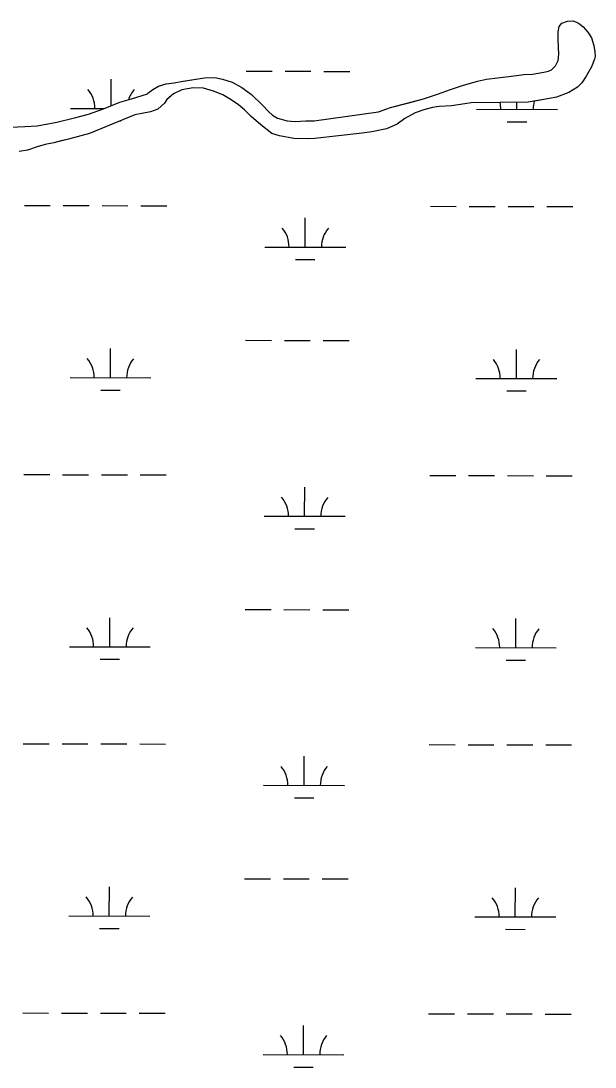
# Model space of a CAD drawing. Extents: x 3219052 to 3256913, y 800770 to 826146.
# Drawn here: x 3229892 to 3230602, y 819678 to 820971 of the extents above; entities that cross this region are included whole.
import ezdxf

# ---------------------------------------------------------------- set-up
doc = ezdxf.new("R2010")
doc.units = 0
for name, color, linetype in [('V-SITE-VEGE', 7, 'Continuous'), ('V-TOPO-SHOR', 7, 'Continuous'), ('V-WETL-SWMP', 7, 'Continuous')]:
    doc.layers.add(name, color=color, linetype=linetype)

msp = doc.modelspace()

# ---------------------------------------------------------------- linework, layer by layer
at = {"layer": 'V-SITE-VEGE'}
for p, q in [((3230556.3, 820957.4), (3230557.3, 820963.8)), ((3230557.3, 820963.8), (3230560.7, 820968.2)), ((3230560.7, 820968.2), (3230567.5, 820970.6)), ((3230567.5, 820970.6), (3230574.2, 820970.9)), ((3230574.2, 820970.9), (3230578.6, 820969.4)), ((3230578.6, 820969.4), (3230582.4, 820967.1)), ((3230582.4, 820967.1), (3230587, 820963.5)), ((3230587, 820963.5), (3230592.7, 820956.9)), ((3230556.1, 820948), (3230556.3, 820957.4)), ((3230557.1, 820929.9), (3230556.1, 820948)), ((3230592.7, 820956.9), (3230597.5, 820949.9)), ((3230597.5, 820949.9), (3230600.4, 820940.7)), ((3230600.4, 820940.7), (3230601.6, 820932.8)), ((3230601.6, 820932.8), (3230601.7, 820926.8)), ((3230552.8, 820915.4), (3230556.3, 820922.1)), ((3230556.3, 820922.1), (3230557.1, 820929.9)), ((3230601.2, 820923.7), (3230597.3, 820914.1)), ((3230601.7, 820926.8), (3230601.2, 820923.7)), ((3230524.5, 820905.2), (3230538.4, 820907.4)), ((3230538.4, 820907.4), (3230544.2, 820908.7)), ((3230544.2, 820908.7), (3230548, 820910.6)), ((3230548, 820910.6), (3230552.8, 820915.4)), ((3230597.3, 820914.1), (3230590.8, 820902.4)), ((3230071.4, 820893.1), (3230081.2, 820894.4)), ((3230081.2, 820894.4), (3230090, 820896.1)), ((3230090, 820896.1), (3230118.7, 820900.4)), ((3230118.7, 820900.4), (3230131.8, 820900.9)), ((3230131.8, 820900.9), (3230141, 820898.9)), ((3230141, 820898.9), (3230153, 820895.1)), ((3230153, 820895.1), (3230165.1, 820888.6)), ((3230437.7, 820891), (3230456.2, 820896.3)), ((3230456.2, 820896.3), (3230467.6, 820898.7)), ((3230467.6, 820898.7), (3230481.3, 820900.7)), ((3230481.3, 820900.7), (3230498.3, 820902.6)), ((3230498.3, 820902.6), (3230513.5, 820904.6)), ((3230513.5, 820904.6), (3230524.5, 820905.2)), ((3230585.5, 820894.2), (3230580, 820889.2)), ((3230590.8, 820902.4), (3230585.5, 820894.2)), ((3230028.8, 820874.7), (3230048.4, 820880.8)), ((3230048.4, 820880.8), (3230048.8, 820881.4)), ((3230048.8, 820881.4), (3230054.9, 820886.2)), ((3230054.9, 820886.2), (3230062.2, 820890.1)), ((3230062.2, 820890.1), (3230071.4, 820893.1)), ((3230080.5, 820880.8), (3230072.3, 820873.6)), ((3230090.9, 820885.5), (3230080.5, 820880.8)), ((3230104.8, 820888), (3230090.9, 820885.5)), ((3230117.7, 820887.7), (3230104.8, 820888)), ((3230130, 820884.1), (3230117.7, 820887.7)), ((3230141.5, 820879.4), (3230130, 820884.1)), ((3230165.1, 820888.6), (3230176.8, 820880.1)), ((3230389.8, 820874.7), (3230406.9, 820880.4)), ((3230406.9, 820880.4), (3230422.9, 820886.2)), ((3230422.9, 820886.2), (3230437.7, 820891)), ((3230569.2, 820882.3), (3230553.9, 820876.5)), ((3230580, 820889.2), (3230569.2, 820882.3)), ((3229994.2, 820862.4), (3230014, 820870.3)), ((3230014, 820870.3), (3230028.8, 820874.7)), ((3230069.4, 820869.4), (3230061, 820861.8)), ((3230072.3, 820873.6), (3230069.4, 820869.4)), ((3230151.9, 820873.4), (3230141.5, 820879.4)), ((3230161.1, 820867.2), (3230151.9, 820873.4)), ((3230176.8, 820880.1), (3230190.4, 820866.9)), ((3230349, 820863.7), (3230389.8, 820874.7)), ((3230440.9, 820868.2), (3230424.1, 820865.8)), ((3230448.7, 820869.6), (3230440.9, 820868.2)), ((3230518.9, 820870.5), (3230448.7, 820869.6)), ((3230545.3, 820874.9), (3230518.9, 820870.5)), ((3230553.9, 820876.5), (3230545.3, 820874.9)), ((3229960, 820851.6), (3229975.5, 820855.8)), ((3229975.5, 820855.8), (3229994.2, 820862.4)), ((3230032.9, 820854.7), (3229976.6, 820831.6)), ((3230041.2, 820856.6), (3230032.9, 820854.7)), ((3230052.2, 820858.6), (3230041.2, 820856.6)), ((3230061, 820861.8), (3230052.2, 820858.6)), ((3230168.2, 820860.8), (3230161.1, 820867.2)), ((3230176.7, 820852.9), (3230168.2, 820860.8)), ((3230190.4, 820866.9), (3230197.9, 820858.9)), ((3230197.9, 820858.9), (3230202.9, 820854.2)), ((3230254.4, 820847.4), (3230333.9, 820858.4)), ((3230333.9, 820858.4), (3230349, 820863.7)), ((3230379.5, 820857.1), (3230366.4, 820850.2)), ((3230390, 820860.9), (3230379.5, 820857.1)), ((3230400.6, 820864), (3230390, 820860.9)), ((3230408.9, 820865), (3230400.6, 820864)), ((3230424.1, 820865.8), (3230408.9, 820865)), ((3229911.8, 820841.4), (3229936.2, 820845.8)), ((3229936.2, 820845.8), (3229960, 820851.6)), ((3230188.4, 820842.4), (3230176.7, 820852.9)), ((3230202, 820831.8), (3230188.4, 820842.4)), ((3230202.9, 820854.2), (3230209.3, 820850.5)), ((3230209.3, 820850.5), (3230220.9, 820847.3)), ((3230220.9, 820847.3), (3230231.1, 820846.7)), ((3230231.1, 820846.7), (3230244.1, 820847.3)), ((3230244.1, 820847.3), (3230254.4, 820847.4)), ((3230356.9, 820843.4), (3230343.8, 820837.6)), ((3230366.4, 820850.2), (3230356.9, 820843.4)), ((3229879.6, 820839.5), (3229896.8, 820840.3)), ((3229896.8, 820840.3), (3229911.8, 820841.4)), ((3229976.6, 820831.6), (3229950.6, 820824.8)), ((3230211.4, 820828.7), (3230202, 820831.8)), ((3230229.2, 820825.7), (3230211.4, 820828.7)), ((3230313.7, 820832.2), (3230255.1, 820825.5)), ((3230325.6, 820833.7), (3230313.7, 820832.2)), ((3230343.8, 820837.6), (3230325.6, 820833.7)), ((3229921.8, 820818.2), (3229911.9, 820815.2)), ((3229932.4, 820820.4), (3229921.8, 820818.2)), ((3229950.6, 820824.8), (3229932.4, 820820.4)), ((3230247, 820825.2), (3230229.2, 820825.7)), ((3230255.1, 820825.5), (3230247, 820825.2)), ((3229900, 820811), (3229889.7, 820809.4)), ((3229911.9, 820815.2), (3229900, 820811))]:
    msp.add_line(p, q, dxfattribs=at)
at = {"layer": 'V-TOPO-SHOR'}
for points in [[(3230244.1, 820847.3), (3230254.4, 820847.4), (3230333.9, 820858.4), (3230349, 820863.7), (3230371.4, 820869.7), (3230389.8, 820874.7), (3230406.9, 820880.4), (3230422.9, 820886.2), (3230437.7, 820891), (3230456.2, 820896.3), (3230467.6, 820898.7), (3230481.3, 820900.7), (3230498.3, 820902.6), (3230513.5, 820904.6), (3230524.5, 820905.2), (3230538.4, 820907.4), (3230544.2, 820908.7), (3230548, 820910.6), (3230552.8, 820915.4), (3230556.3, 820922.1), (3230557.1, 820929.9), (3230556.6, 820938.6), (3230556.1, 820948), (3230556.3, 820957.4), (3230557.3, 820963.8), (3230560.7, 820968.2), (3230567.5, 820970.6), (3230574.2, 820970.9), (3230578.6, 820969.4), (3230582.4, 820967.1), (3230587, 820963.5), (3230592.7, 820956.9), (3230597.5, 820949.9), (3230600.4, 820940.7), (3230601.6, 820932.8), (3230601.7, 820926.8), (3230601.2, 820923.7), (3230597.3, 820914.1), (3230590.8, 820902.4), (3230585.5, 820894.2), (3230580, 820889.2), (3230569.2, 820882.3), (3230553.9, 820876.5), (3230545.3, 820874.9), (3230531.9, 820872.7), (3230518.9, 820870.5), (3230448.7, 820869.6), (3230440.9, 820868.2), (3230424.1, 820865.8), (3230408.9, 820865), (3230400.6, 820864), (3230390, 820860.9), (3230379.5, 820857.1), (3230366.4, 820850.2), (3230356.9, 820843.4), (3230343.8, 820837.6), (3230325.6, 820833.7), (3230313.7, 820832.2), (3230255.1, 820825.5), (3230247, 820825.2), (3230229.2, 820825.7), (3230211.4, 820828.7), (3230202, 820831.8), (3230188.4, 820842.4), (3230176.7, 820852.9), (3230168.2, 820860.8), (3230161.1, 820867.2), (3230151.9, 820873.4), (3230141.5, 820879.4), (3230130, 820884.1), (3230117.7, 820887.7), (3230104.8, 820888), (3230090.9, 820885.5), (3230080.5, 820880.8), (3230072.3, 820873.6), (3230069.4, 820869.4), (3230061, 820861.8), (3230052.2, 820858.6), (3230041.2, 820856.6), (3230032.9, 820854.7), (3229976.6, 820831.6), (3229950.6, 820824.8), (3229941.8, 820822.7), (3229932.4, 820820.4), (3229921.8, 820818.2), (3229911.9, 820815.2), (3229900, 820811), (3229889.7, 820809.4)], [(3229879.6, 820839.5), (3229896.8, 820840.3), (3229911.8, 820841.4), (3229936.2, 820845.8), (3229960, 820851.6), (3229975.5, 820855.8), (3229994.2, 820862.4), (3230014, 820870.3), (3230028.8, 820874.7), (3230048.4, 820880.8), (3230048.8, 820881.4), (3230054.9, 820886.2), (3230062.2, 820890.1), (3230071.4, 820893.1), (3230081.2, 820894.4), (3230090, 820896.1), (3230102.8, 820898.1), (3230118.7, 820900.4), (3230131.8, 820900.9), (3230141, 820898.9), (3230153, 820895.1), (3230165.1, 820888.6), (3230176.8, 820880.1), (3230190.4, 820866.9), (3230197.9, 820858.9), (3230202.9, 820854.2), (3230209.3, 820850.5), (3230220.9, 820847.3), (3230231.1, 820846.7), (3230244.1, 820847.3)]]:
    msp.add_lwpolyline(points, dxfattribs=at)
at = {"layer": 'V-WETL-SWMP'}
for p, q in [((3230556.3, 820957.4), (3230557.3, 820963.8)), ((3230557.3, 820963.8), (3230560.7, 820968.2)), ((3230560.7, 820968.2), (3230567.5, 820970.6)), ((3230567.5, 820970.6), (3230574.2, 820970.9)), ((3230574.2, 820970.9), (3230578.6, 820969.5)), ((3230578.6, 820969.5), (3230582.4, 820967.1)), ((3230582.4, 820967.1), (3230587, 820963.5)), ((3230587, 820963.5), (3230592.7, 820956.9)), ((3230556.1, 820948), (3230556.3, 820957.4)), ((3230557.1, 820929.9), (3230556.1, 820948)), ((3230592.7, 820956.9), (3230597.5, 820949.9)), ((3230597.5, 820949.9), (3230600.4, 820940.7)), ((3230600.4, 820940.7), (3230601.6, 820932.8)), ((3230601.6, 820932.8), (3230601.7, 820926.8)), ((3230552.8, 820915.4), (3230556.3, 820922.1)), ((3230556.3, 820922.1), (3230557.1, 820929.9)), ((3230601.2, 820923.7), (3230597.3, 820914.1)), ((3230601.7, 820926.8), (3230601.2, 820923.7)), ((3230170.4, 820908.7), (3230202.4, 820908.7)), ((3230218.4, 820908.6), (3230250.4, 820908.6)), ((3230266.4, 820908.5), (3230298.4, 820908.5)), ((3230524.5, 820905.2), (3230538.4, 820907.4)), ((3230538.4, 820907.4), (3230544.2, 820908.7)), ((3230544.2, 820908.7), (3230548, 820910.6)), ((3230548, 820910.6), (3230552.8, 820915.4)), ((3230597.3, 820914.1), (3230590.8, 820902.4)), ((3230003.3, 820866), (3230003.4, 820898.7)), ((3230071.4, 820893.1), (3230081.2, 820894.4)), ((3230081.2, 820894.4), (3230090, 820896.1)), ((3230090, 820896.1), (3230118.7, 820900.4)), ((3230118.7, 820900.4), (3230131.8, 820900.9)), ((3230131.8, 820900.9), (3230141, 820898.9)), ((3230141, 820898.9), (3230153, 820895.1)), ((3230153, 820895.1), (3230165.1, 820888.6)), ((3230437.7, 820891), (3230456.2, 820896.3)), ((3230456.2, 820896.3), (3230467.6, 820898.7)), ((3230467.6, 820898.7), (3230481.3, 820900.7)), ((3230481.3, 820900.7), (3230498.3, 820902.6)), ((3230498.3, 820902.6), (3230513.5, 820904.6)), ((3230513.5, 820904.6), (3230524.5, 820905.2)), ((3230585.5, 820894.3), (3230580, 820889.2)), ((3230590.8, 820902.4), (3230585.5, 820894.3)), ((3230028.8, 820874.7), (3230048.4, 820880.8)), ((3230048.4, 820880.8), (3230048.8, 820881.4)), ((3230048.8, 820881.4), (3230054.9, 820886.2)), ((3230054.9, 820886.2), (3230062.2, 820890.1)), ((3230062.2, 820890.1), (3230071.4, 820893.1)), ((3230080.5, 820880.8), (3230072.3, 820873.6)), ((3230090.9, 820885.5), (3230080.5, 820880.8)), ((3230104.8, 820888), (3230090.9, 820885.5)), ((3230117.7, 820887.7), (3230104.8, 820888)), ((3230130, 820884.1), (3230117.7, 820887.7)), ((3230141.5, 820879.4), (3230130, 820884.1)), ((3230165.1, 820888.6), (3230176.8, 820880.1)), ((3230389.8, 820874.7), (3230406.9, 820880.4)), ((3230406.9, 820880.4), (3230422.9, 820886.2)), ((3230422.9, 820886.2), (3230437.7, 820891)), ((3230569.2, 820882.3), (3230553.9, 820876.5)), ((3230580, 820889.2), (3230569.2, 820882.3)), ((3229994.2, 820862.4), (3230014, 820870.3)), ((3230014, 820870.3), (3230028.8, 820874.7)), ((3230069.4, 820869.4), (3230061, 820861.8)), ((3230072.3, 820873.6), (3230069.4, 820869.4)), ((3230151.9, 820873.4), (3230141.5, 820879.4)), ((3230161.1, 820867.2), (3230151.9, 820873.4)), ((3230176.8, 820880.1), (3230190.4, 820866.9)), ((3230349, 820863.7), (3230389.8, 820874.7)), ((3230440.9, 820868.2), (3230424.1, 820865.8)), ((3230448.7, 820869.6), (3230440.9, 820868.2)), ((3230518.9, 820870.5), (3230448.7, 820869.6)), ((3230505.2, 820861.6), (3230505.2, 820870.3)), ((3230545.3, 820874.9), (3230518.9, 820870.5)), ((3230553.9, 820876.5), (3230545.3, 820874.9)), ((3229953.3, 820862.8), (3229994.9, 820862.7)), ((3229960, 820851.6), (3229975.5, 820855.8)), ((3229975.5, 820855.8), (3229994.2, 820862.4)), ((3230032.9, 820854.7), (3229976.6, 820831.6)), ((3230041.2, 820856.6), (3230032.9, 820854.7)), ((3230052.2, 820858.6), (3230041.2, 820856.6)), ((3230061, 820861.8), (3230052.2, 820858.6)), ((3230168.2, 820860.8), (3230161.1, 820867.2)), ((3230176.7, 820852.9), (3230168.2, 820860.8)), ((3230190.4, 820866.9), (3230197.9, 820858.9)), ((3230197.9, 820858.9), (3230202.9, 820854.2)), ((3230254.4, 820847.4), (3230333.9, 820858.4)), ((3230333.9, 820858.4), (3230349, 820863.7)), ((3230379.5, 820857.1), (3230366.4, 820850.2)), ((3230390, 820860.9), (3230379.5, 820857.1)), ((3230400.6, 820864), (3230390, 820860.9)), ((3230408.9, 820865), (3230400.6, 820864)), ((3230424.1, 820865.8), (3230408.9, 820865)), ((3230455.2, 820861.7), (3230555.2, 820861.5)), ((3229911.8, 820841.4), (3229936.2, 820845.8)), ((3229936.2, 820845.8), (3229960, 820851.6)), ((3230014.6, 820847.2), (3230015.3, 820847.2)), ((3230188.4, 820842.4), (3230176.7, 820852.9)), ((3230202, 820831.8), (3230188.4, 820842.4)), ((3230202.9, 820854.2), (3230209.3, 820850.5)), ((3230209.3, 820850.5), (3230220.9, 820847.3)), ((3230220.9, 820847.3), (3230231.1, 820846.7)), ((3230231.1, 820846.7), (3230244.1, 820847.3)), ((3230244.1, 820847.3), (3230254.4, 820847.4)), ((3230356.9, 820843.4), (3230343.8, 820837.6)), ((3230366.4, 820850.2), (3230356.9, 820843.4)), ((3230493.2, 820846.2), (3230517.2, 820846.2)), ((3229879.6, 820839.5), (3229896.8, 820840.3)), ((3229896.8, 820840.3), (3229911.8, 820841.4)), ((3229976.6, 820831.6), (3229950.6, 820824.8)), ((3230211.4, 820828.7), (3230202, 820831.8)), ((3230229.2, 820825.7), (3230211.4, 820828.7)), ((3230313.7, 820832.2), (3230255.1, 820825.5)), ((3230325.6, 820833.7), (3230313.7, 820832.2)), ((3230343.8, 820837.6), (3230325.6, 820833.7)), ((3229921.8, 820818.2), (3229911.9, 820815.2)), ((3229932.4, 820820.4), (3229921.8, 820818.2)), ((3229950.6, 820824.8), (3229932.4, 820820.4)), ((3230247, 820825.2), (3230229.2, 820825.7)), ((3230255.1, 820825.5), (3230247, 820825.2)), ((3229900, 820811), (3229889.7, 820809.4)), ((3229911.9, 820815.2), (3229900, 820811)), ((3229896.2, 820742.8), (3229928.2, 820742.7)), ((3229944.2, 820742.7), (3229976.2, 820742.6)), ((3229992.2, 820742.6), (3230024.2, 820742.5)), ((3230040.2, 820742.5), (3230072.2, 820742.4)), ((3230398.1, 820741.8), (3230430.1, 820741.7)), ((3230446.1, 820741.7), (3230478.1, 820741.6)), ((3230494.1, 820741.6), (3230526.1, 820741.5)), ((3230542.1, 820741.5), (3230574.1, 820741.4)), ((3230243.4, 820691.3), (3230243.5, 820727.3)), ((3230193.4, 820691.4), (3230293.4, 820691.2)), ((3230231.4, 820675.9), (3230255.4, 820675.9)), ((3230169.7, 820576.1), (3230201.7, 820576)), ((3230217.7, 820576), (3230249.7, 820575.9)), ((3230265.7, 820575.9), (3230297.7, 820575.8)), ((3230002.6, 820530), (3230002.7, 820566)), ((3230504.5, 820528.9), (3230504.6, 820564.9)), ((3229952.6, 820530.1), (3230052.6, 820529.9)), ((3230454.5, 820529), (3230554.5, 820528.8)), ((3229990.6, 820514.6), (3230014.6, 820514.5)), ((3230492.5, 820513.5), (3230516.5, 820513.5)), ((3229895.5, 820410.1), (3229927.5, 820410.1)), ((3229943.5, 820410), (3229975.5, 820410)), ((3229991.5, 820409.9), (3230023.5, 820409.9)), ((3230039.5, 820409.8), (3230071.5, 820409.8)), ((3230397.4, 820409.1), (3230429.4, 820409)), ((3230445.4, 820409), (3230477.4, 820408.9)), ((3230493.4, 820408.9), (3230525.4, 820408.8)), ((3230541.4, 820408.8), (3230573.4, 820408.7)), ((3230242.7, 820358.7), (3230242.8, 820394.7)), ((3230192.7, 820358.8), (3230292.7, 820358.6)), ((3230230.7, 820343.3), (3230254.7, 820343.2)), ((3230169.1, 820243.4), (3230201.1, 820243.3)), ((3230217.1, 820243.3), (3230249.1, 820243.2)), ((3230265.1, 820243.2), (3230297.1, 820243.1)), ((3230001.9, 820197.3), (3230002, 820233.3)), ((3230503.8, 820196.3), (3230503.9, 820232.3)), ((3229951.9, 820197.4), (3230051.9, 820197.2)), ((3230453.8, 820196.4), (3230553.8, 820196.2)), ((3229989.9, 820181.9), (3230013.9, 820181.9)), ((3230491.8, 820180.9), (3230515.8, 820180.8)), ((3229894.8, 820077.5), (3229926.8, 820077.4)), ((3229942.8, 820077.4), (3229974.8, 820077.3)), ((3229990.8, 820077.3), (3230022.8, 820077.2)), ((3230038.8, 820077.2), (3230070.8, 820077.1)), ((3230396.7, 820076.4), (3230428.7, 820076.3)), ((3230444.7, 820076.3), (3230476.7, 820076.2)), ((3230492.7, 820076.2), (3230524.7, 820076.1)), ((3230540.7, 820076.1), (3230572.7, 820076)), ((3230242, 820026), (3230242.1, 820062)), ((3230192, 820026.1), (3230292, 820025.9)), ((3230230, 820010.6), (3230254, 820010.5)), ((3230168.4, 819910.7), (3230200.4, 819910.7)), ((3230001.2, 819864.6), (3230001.3, 819900.6)), ((3230216.4, 819910.6), (3230248.4, 819910.5)), ((3230264.4, 819910.5), (3230296.4, 819910.4)), ((3230503.1, 819863.6), (3230503.2, 819899.6)), ((3229951.2, 819864.7), (3230051.2, 819864.5)), ((3230453.1, 819863.7), (3230553.1, 819863.5)), ((3229989.2, 819849.2), (3230013.2, 819849.2)), ((3230491.1, 819848.2), (3230515.1, 819848.1)), ((3229894.1, 819744.8), (3229926.1, 819744.7)), ((3229942.1, 819744.7), (3229974.1, 819744.6)), ((3229990.1, 819744.6), (3230022.1, 819744.5)), ((3230038.1, 819744.5), (3230070.1, 819744.4)), ((3230396, 819743.7), (3230428, 819743.7)), ((3230444, 819743.6), (3230476, 819743.6)), ((3230492, 819743.5), (3230524, 819743.5)), ((3230540, 819743.4), (3230572, 819743.4)), ((3230241.3, 819693.3), (3230241.4, 819729.3)), ((3230191.3, 819693.4), (3230291.3, 819693.2)), ((3230229.3, 819677.9), (3230253.3, 819677.9))]:
    msp.add_line(p, q, dxfattribs=at)
for centre, start, end in [((3229948, 820863.3), 359.1081, 40.6518), ((3230058.5, 820863), 139.1081, 162.7054), ((3230449.9, 820862.2), 359.1081, 12.8721), ((3230560.4, 820862), 163.8404, 180.6517), ((3230188.2, 820691.9), 359.1081, 40.6518), ((3230298.6, 820691.7), 139.1081, 180.6517), ((3229947.3, 820530.6), 359.1081, 40.6518), ((3230057.8, 820530.3), 139.1081, 180.6517), ((3230449.3, 820529.5), 359.1081, 40.6518), ((3230559.7, 820529.3), 139.1081, 180.6517), ((3230187.5, 820359.3), 359.1081, 40.6518), ((3230297.9, 820359), 139.1081, 180.6517), ((3229946.6, 820197.9), 359.1081, 40.6518), ((3230057.1, 820197.7), 139.1081, 180.6517), ((3230448.6, 820196.9), 359.1081, 40.6518), ((3230559, 820196.6), 139.1081, 180.6517), ((3230186.8, 820026.6), 359.1081, 40.6518), ((3230297.2, 820026.4), 139.1081, 180.6517), ((3229946, 819865.2), 359.1081, 40.6518), ((3230056.4, 819865), 139.1081, 180.6517), ((3230447.9, 819864.2), 359.1081, 40.6518), ((3230558.3, 819863.9), 139.1081, 180.6517), ((3230186.1, 819693.9), 359.1081, 40.6518), ((3230296.5, 819693.7), 139.1081, 180.6517)]:
    msp.add_arc(centre, 35.2, start, end, dxfattribs=at)

doc.saveas('drawing.dxf')
